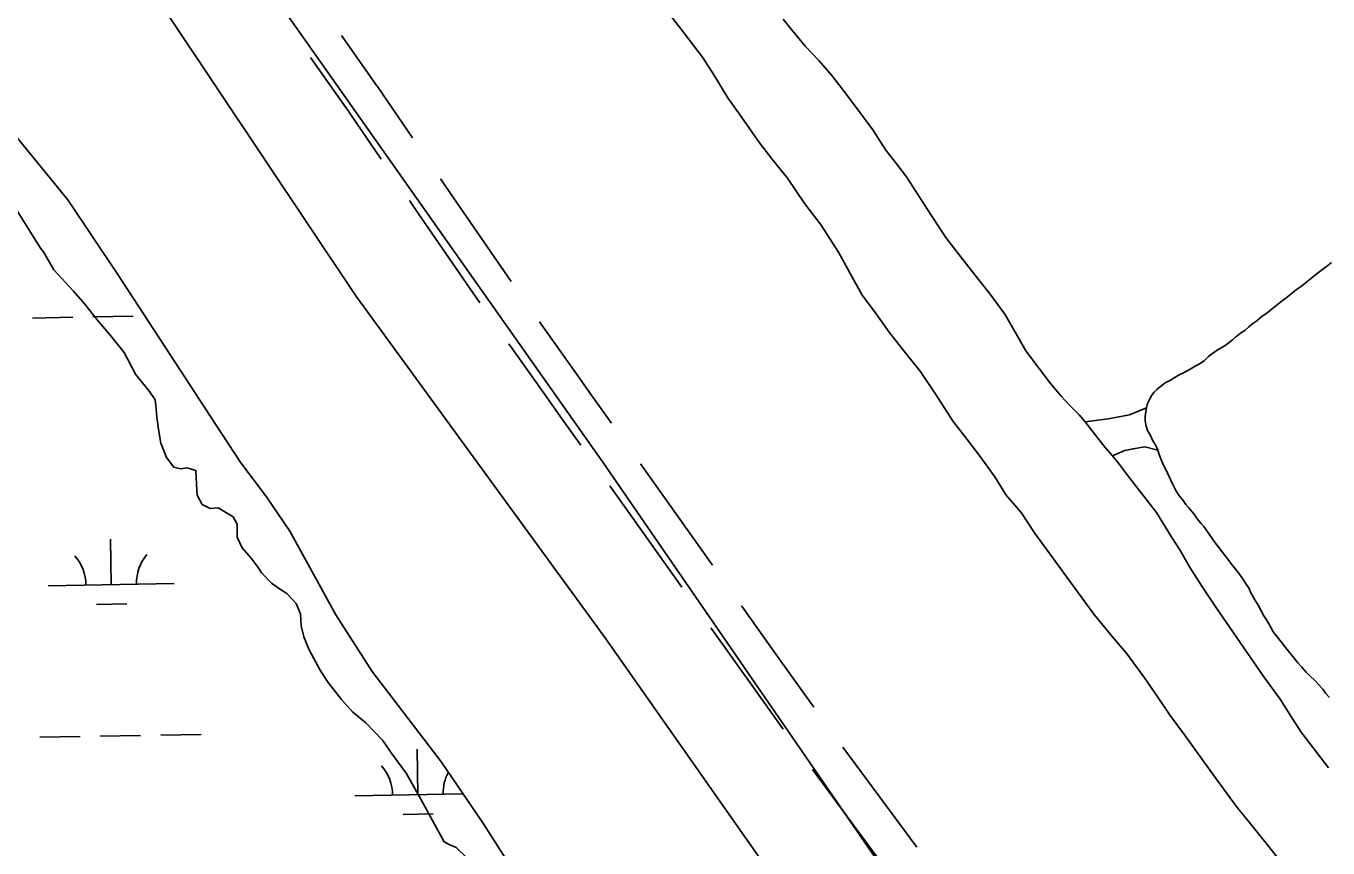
# Model space of a CAD drawing. Extents: x 3892998 to 3931244, y 278583 to 304547.
# Drawn here: x 3909005 to 3910038, y 287475 to 288127 of the extents above; entities that cross this region are included whole.
import ezdxf

# ---------------------------------------------------------------- set-up
doc = ezdxf.new("R2010")
doc.units = 0
for name, color, linetype in [('V-LEVE-TOET', 7, 'Continuous'), ('V-RIVR-EDGE', 7, 'Continuous'), ('V-ROAD-CNTR', 7, 'Continuous'), ('V-TOPO-SHOR', 7, 'Continuous'), ('V-WETL-SWMP', 7, 'Continuous')]:
    doc.layers.add(name, color=color, linetype=linetype)

msp = doc.modelspace()

# ---------------------------------------------------------------- linework, layer by layer
at = {"layer": 'V-LEVE-TOET'}
for points in [[(3908622.8, 288982.5), (3908890.9, 288591.6), (3909170.6, 288195.4), (3909462.8, 287781.5), (3909758.1, 287353)], [(3909662.3, 287360.6), (3909465.1, 287641.1), (3909266.8, 287913.2), (3909119.6, 288133.2), (3908961, 288364.6), (3908787.8, 288620), (3908620.8, 288849.4), (3908572.3, 288927.2)]]:
    msp.add_lwpolyline(points, dxfattribs=at)
at = {"layer": 'V-RIVR-EDGE'}
msp.add_spline([(3909865.8, 290928.2), (3909862.6, 290923.1), (3909860.7, 290922.6), (3909860.7, 290920.7), (3909870.3, 290905.1), (3909881.9, 290877.9), (3909893.5, 290856.5), (3909906.1, 290843.8), (3909921.6, 290817.6), (3909937.1, 290794.7), (3909948.2, 290777.2), (3909977.7, 290734.4), (3910003.4, 290694.5), (3910040.6, 290645.9), (3910078.4, 290595.3), (3910114.2, 290544.2), (3910151.5, 290493.6), (3910182, 290444.5), (3910200.8, 290413.3), (3910226.9, 290368.6), (3910256.9, 290323.8), (3910278.7, 290289.3), (3910307.7, 290250.4), (3910325.2, 290226.5), (3910363.9, 290167.2), (3910391.4, 290124.9), (3910427.7, 290068.9), (3910449.5, 290036.8), (3910504.2, 289956.6), (3910522.1, 289926.9), (3910550.1, 289879.7), (3910562.2, 289857.4), (3910573.3, 289842.3), (3910610.6, 289806.7), (3910620.8, 289794.1), (3910623.2, 289780), (3910634.8, 289764.4), (3910664.8, 289724), (3910692.4, 289689.5), (3910710.8, 289668.1), (3910721, 289660.3), (3910770.9, 289605.3), (3910782.5, 289588.7), (3910807.7, 289548.4), (3910835.7, 289503.6), (3910862.8, 289470), (3910892.3, 289425.8), (3910920.4, 289383.5), (3910948, 289342.6), (3910968.8, 289304.7), (3911000.2, 289260.9), (3911019.6, 289231.7), (3911055.9, 289191.3), (3911085.5, 289159.7), (3911118.9, 289116.8), (3911139.2, 289091.1), (3911161, 289062.3), (3911184.2, 289025.9), (3911223.4, 288981.6), (3911281.5, 288916.4), (3911313, 288876.9), (3911328.5, 288859.4), (3911346.4, 288837.5), (3911371.6, 288801), (3911404.5, 288751.9), (3911426.7, 288715.4), (3911446.6, 288687.7), (3911479, 288646.8), (3911529.4, 288582.1), (3911550.6, 288552.9), (3911609.2, 288468.3), (3911644.5, 288421.1), (3911677, 288378.8), (3911701.2, 288348.1), (3911741.4, 288303.8), (3911770.9, 288264.9), (3911788.8, 288235.7), (3911834.3, 288164.7), (3911857.5, 288130.2), (3911884.6, 288092.7), (3911915.6, 288045.5), (3911921.9, 288035.8), (3911928.6, 288029.9), (3911972.6, 287945.8), (3911992.9, 287906.4), (3912000.6, 287887), (3912014.7, 287866.5), (3912026.8, 287848.1), (3912066.4, 287785.3), (3912084.8, 287750.8), (3912094.5, 287732.8), (3912094.9, 287726), (3912096.8, 287711.4), (3912096.3, 287704.6), (3912095.4, 287700.3), (3912088.6, 287695.9), (3912085.6, 287696.9), (3912073, 287702.3), (3912062.4, 287706.2), (3912054.1, 287706.2), (3912051.2, 287704.3), (3912049.2, 287697.9), (3912054, 287685.8), (3912068.6, 287663.9), (3912113.1, 287586.6), (3912136.7, 287540.9), (3912153.7, 287513.6), (3912163.8, 287503.9), (3912187.6, 287479.6), (3912207.4, 287453.3), (3912216.1, 287446), (3912226.8, 287436.2), (3912240.8, 287416.8), (3912253.4, 287397.8), (3912271.3, 287366.2), (3912283.9, 287341.4), (3912284.8, 287339), (3912290.2, 287338), (3912303.8, 287344.3), (3912317.4, 287350.5), (3912319.8, 287350.5), (3912322.7, 287350.5), (3912327.6, 287345.7), (3912328.5, 287338.4), (3912335.8, 287321.4), (3912348.4, 287300), (3912369.2, 287275.1), (3912380.3, 287265.4), (3912402.1, 287253.2), (3912416.7, 287243.5), (3912434.2, 287238.1), (3912456.9, 287220), (3912481.6, 287183.6), (3912501.9, 287148.1), (3912512.6, 287124.7), (3912531.4, 287085.8), (3912550.3, 287059.6), (3912569.6, 287034.3), (3912593.3, 286996.8), (3912613.7, 286968.1), (3912632, 286936.5), (3912645.1, 286912.7), (3912660.6, 286888.8), (3912675.1, 286867.4), (3912698.3, 286835.3), (3912720.1, 286784.8), (3912737, 286747.8), (3912742.3, 286740), (3912755.3, 286715.2), (3912761.6, 286696.8), (3912774.1, 286660.3), (3912779.9, 286635.5), (3912793.4, 286585.5), (3912797.2, 286569.4), (3912804, 286543.7), (3912804.4, 286532)], degree=3, dxfattribs=at)
at = {"layer": 'V-ROAD-CNTR'}
for points in [[(3909283.8, 288079.3), (3909283.4, 288079.9), (3909255.2, 288119.8)], [(3909259, 288062.4), (3909258.8, 288062.8), (3909230.7, 288102.5)], [(3909311.7, 288038.6), (3909283.8, 288079.3)], [(3909286.9, 288021.7), (3909259, 288062.4)], [(3909389.9, 287924.7), (3909341.2, 287995.4), (3909333.9, 288006)], [(3909365.2, 287907.7), (3909316.4, 287978.4), (3909309.2, 287989)], [(3909441.1, 287852.4), (3909412.4, 287892.6)], [(3909416.6, 287835), (3909388, 287875.2)], [(3909469.7, 287812.2), (3909454.9, 287832.9), (3909441.1, 287852.4)], [(3909445.3, 287794.8), (3909430.5, 287815.5), (3909416.6, 287835)], [(3909549.9, 287699.6), (3909510.9, 287754.4), (3909492.6, 287780)], [(3909525.5, 287682.2), (3909486.5, 287737), (3909468.2, 287762.6)], [(3909601.5, 287627.3), (3909573.6, 287666.4), (3909572.9, 287667.5)], [(3909577.1, 287609.9), (3909549.2, 287649), (3909548.4, 287650)], [(3909630.2, 287587.1), (3909601.5, 287627.3)], [(3909605.8, 287569.7), (3909577.1, 287609.9)], [(3909711.9, 287475.9), (3909653.3, 287555.4)], [(3909687.8, 287458.1), (3909629.2, 287537.6)]]:
    msp.add_lwpolyline(points, dxfattribs=at)
at = {"layer": 'V-TOPO-SHOR'}
for points in [[(3909965.5, 287508.5), (3909948.2, 287532.1), (3909924.5, 287565), (3909913.1, 287580.5), (3909903.3, 287595), (3909892.7, 287610.2), (3909878.1, 287630), (3909866.9, 287643), (3909852.5, 287660.9), (3909805.3, 287725.4), (3909794.8, 287741.5), (3909782.8, 287755.1), (3909773.8, 287769.7), (3909761.4, 287787), (3909751.9, 287799.4), (3909740.7, 287813.7), (3909726.5, 287835.9), (3909714.7, 287853.6), (3909703.5, 287867.4), (3909690.1, 287884.5), (3909678.3, 287900.8), (3909668.7, 287913.8), (3909658.8, 287931.5), (3909649.8, 287948), (3909636, 287969.5), (3909623.2, 287986.2), (3909609.2, 288006.6), (3909597, 288022), (3909587.2, 288034.7), (3909575, 288052.1), (3909562, 288070.5), (3909550.9, 288088.6), (3909541.9, 288102.6), (3909524.6, 288125.2), (3909513.7, 288139)], [(3909653.6, 288076.4), (3909644.5, 288088.2), (3909634.1, 288100), (3909623.7, 288111.2), (3909612.3, 288124.8), (3909605.8, 288132.7)], [(3910038.8, 287538.8), (3910029.9, 287550.2), (3910017.1, 287567.3), (3910009.3, 287579.1), (3910000.4, 287593.5), (3909987.4, 287611.2), (3909949.4, 287666.4), (3909938.2, 287683.1), (3909928.4, 287698.3), (3909920.7, 287711.7), (3909914.4, 287721.7), (3909902.2, 287741.4), (3909895.5, 287750), (3909887.2, 287760.8), (3909880, 287770.1), (3909872.9, 287779.5), (3909867.2, 287786.4), (3909861.6, 287793.1), (3909855.7, 287800.3), (3909850, 287807.6), (3909845.7, 287813.3), (3909840.8, 287819), (3909833.5, 287826.3), (3909826.6, 287833.8), (3909818, 287843.8), (3909809.1, 287855.6), (3909798.5, 287869.8), (3909790.8, 287883.1), (3909781.7, 287898.9), (3909770.1, 287914.6), (3909760.9, 287926.4), (3909746.7, 287944.5), (3909735.1, 287959.6), (3909722.7, 287978.1), (3909703.8, 288007.6), (3909696.1, 288017.8), (3909687.5, 288029), (3909677, 288045), (3909661.7, 288065.6), (3909653.6, 288076.4)], [(3908988.6, 287995.6), (3909016.5, 287951)], [(3909016.5, 287951), (3909018.7, 287948.1), (3909027.1, 287934), (3909042.6, 287917), (3909051.6, 287906.6), (3909061.4, 287894.2), (3909072, 287881.8), (3909082.8, 287868.4), (3909091.8, 287851.2), (3909102.9, 287837.4), (3909107.3, 287830.8), (3909107.9, 287826.4), (3909108.7, 287817.2), (3909110.3, 287805.8), (3909111.9, 287796.4), (3909116.3, 287785.1), (3909122.1, 287777.5), (3909127.5, 287776.1), (3909132.9, 287776.9), (3909139.7, 287774.7), (3909140.1, 287763.9), (3909140.7, 287755.3), (3909144.7, 287747.9), (3909151.1, 287744.7), (3909157.5, 287745.1), (3909169.2, 287738.1), (3909172.6, 287732.3), (3909172.6, 287721.9), (3909176.4, 287713.3), (3909183.6, 287705.3), (3909189.2, 287697.9), (3909192.2, 287693.3), (3909199.8, 287685.3), (3909205.4, 287681.5), (3909211.8, 287677.3), (3909219.2, 287669.3), (3909222.8, 287661.1), (3909223.4, 287651.5), (3909225.5, 287642.7)], [(3910041.1, 287939.8), (3910037.1, 287936.6), (3910031.8, 287932.6), (3910027.4, 287929.1), (3910024.2, 287926.5), (3910020.2, 287923.3), (3910017.2, 287921.1), (3910013.4, 287918.3), (3910010.8, 287916.3), (3910007.4, 287913.5), (3910004.8, 287911.5), (3910002, 287909.3), (3909999.2, 287907.3), (3909994.2, 287903.3), (3909989.8, 287899.7), (3909986.2, 287897.1), (3909981.8, 287893.5), (3909978.8, 287891.3), (3909975.6, 287888.7), (3909972.2, 287885.9), (3909969, 287883.7), (3909964.8, 287880.5)], [(3909964.8, 287880.5), (3909962.6, 287878.3), (3909959.8, 287876.3), (3909956.8, 287873.9), (3909954.2, 287872.3), (3909951.2, 287870.7), (3909948.6, 287868.9), (3909946, 287867.1), (3909943.6, 287865.2), (3909940.2, 287862), (3909936.8, 287859.6), (3909933, 287857.6), (3909929, 287855.2), (3909924.2, 287852.6), (3909920.8, 287850.8), (3909916.8, 287848.6), (3909913.2, 287846.4), (3909909, 287844.2), (3909905.4, 287841.4), (3909902.8, 287839.4), (3909900.4, 287837), (3909898.6, 287834.6), (3909896.6, 287831.2), (3909895.2, 287827.8), (3909894.2, 287824.6), (3909893.8, 287821.6), (3909893.2, 287817.6), (3909893.2, 287814.2), (3909894, 287809.8), (3909895.2, 287806.4), (3909897.4, 287802.4), (3909899.4, 287798.4), (3909901.6, 287794.6), (3909903.2, 287791), (3909904.4, 287787.4), (3909906.2, 287782.8), (3909907.6, 287779.4), (3909909.8, 287774.9), (3909911.4, 287771.7), (3909913.4, 287767.7), (3909914.8, 287764.1), (3909917.2, 287759.5), (3909919.6, 287755.5), (3909922.8, 287751.7), (3909925.6, 287747.9), (3909927.6, 287745.3), (3909930.4, 287741.9), (3909932.6, 287739.3), (3909934.6, 287736.5), (3909937.6, 287732.7), (3909939.7, 287730.3), (3909943.5, 287725.1), (3909946.3, 287720.9), (3909948.9, 287717.3), (3909951.9, 287713.3), (3909954.1, 287710.5), (3909957.1, 287706.7), (3909959.5, 287703.3), (3909962.9, 287699.1), (3909965.1, 287696.3), (3909968.1, 287692.5), (3909970.5, 287689.1), (3909973.5, 287684.5), (3909975.7, 287681.1), (3909976.9, 287678.3), (3909980.3, 287672.3), (3909982.9, 287667.9), (3909984.9, 287664.1), (3909987.5, 287659.5), (3909989.5, 287656.3), (3909992.5, 287651.3), (3909994.9, 287646.9), (3909997.3, 287643.9), (3909999.1, 287641.5), (3910001.2, 287638.9), (3910003.8, 287635.5), (3910005.8, 287633.1), (3910007.8, 287630.5), (3910010.4, 287627.1), (3910014.4, 287622.3), (3910017.4, 287618.9), (3910021, 287614.8), (3910024, 287612), (3910027.8, 287608.2), (3910030.8, 287605), (3910034.6, 287601), (3910036.4, 287598.2), (3910039.6, 287594.6)], [(3909894.2, 287824.6), (3909880.8, 287819), (3909871, 287817.2), (3909863.9, 287815.8), (3909845.7, 287813.3)], [(3909903.2, 287791), (3909893, 287793.6), (3909883.6, 287792), (3909877.2, 287790.5), (3909867.2, 287786.4)], [(3909225.5, 287642.7), (3909229.7, 287632.5), (3909238.7, 287615.8), (3909244.7, 287606.6), (3909255.3, 287593.2), (3909264.1, 287583.4), (3909274.5, 287574.6), (3909287.9, 287560.8), (3909295.4, 287549.8), (3909306.6, 287534.6), (3909318.2, 287514), (3909336.8, 287480.2), (3909341.2, 287477.8), (3909346.2, 287475.8), (3909354.9, 287467.4)], [(3910005.8, 287458.2), (3909991.1, 287476.7), (3909975.9, 287495.9), (3909965.5, 287508.5)]]:
    msp.add_lwpolyline(points, dxfattribs=at)
at = {"layer": 'V-WETL-SWMP'}
for p, q in [((3908992.3, 288045.4), (3909038.2, 287989.6)), ((3909038.2, 287989.6), (3909077.9, 287930.3)), ((3909077.9, 287930.3), (3909155.4, 287811.5)), ((3909058, 287896.6), (3909090, 287897.1)), ((3909010, 287895.7), (3909042, 287896.3)), ((3909155.4, 287811.5), (3909175.4, 287780.8)), ((3909175.4, 287780.8), (3909195.7, 287753.9)), ((3909195.7, 287753.9), (3909214.3, 287726.7)), ((3909214.3, 287726.7), (3909233.1, 287692.5)), ((3909072.5, 287684.2), (3909071.9, 287720.2)), ((3909233.1, 287692.5), (3909250.9, 287660.3)), ((3909022.6, 287683.3), (3909122.5, 287685.1)), ((3909060.8, 287668.5), (3909084.8, 287669)), ((3909250.9, 287660.3), (3909279.6, 287615.4)), ((3909279.6, 287615.4), (3909334.7, 287543.4)), ((3909015.8, 287563.1), (3909047.8, 287563.7)), ((3909063.8, 287563.9), (3909095.8, 287564.5)), ((3909111.8, 287564.8), (3909143.8, 287565.3)), ((3909315.9, 287517.6), (3909315.3, 287553.6)), ((3909334.7, 287543.4), (3909367.9, 287494.6)), ((3909265.9, 287516.7), (3909351.9, 287518.2)), ((3909304.2, 287501.9), (3909328.2, 287502.3)), ((3909367.9, 287494.6), (3909395, 287452.1))]:
    msp.add_line(p, q, dxfattribs=at)
for centre, start, end in [((3909017.3, 287683.7), 0.2199, 41.7635), ((3909127.8, 287685.6), 140.2199, 181.7635), ((3909260.7, 287517.1), 0.2199, 41.7635), ((3909371.2, 287519), 152.0121, 181.7635)]:
    msp.add_arc(centre, 35.2, start, end, dxfattribs=at)

doc.saveas('drawing.dxf')
